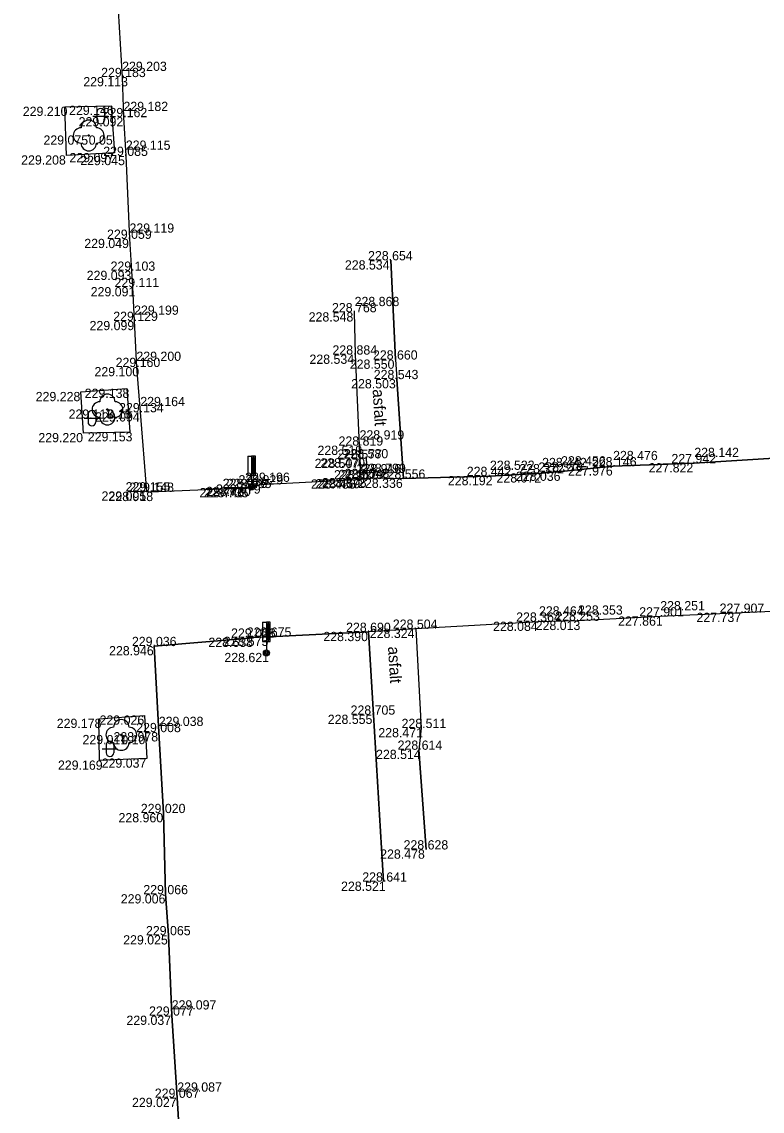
# Model space of a CAD drawing. Extents: x -599516 to -599132, y -1163668 to -1163119.
# Drawn here: x -599427.91 to -599403.85, y -1163357.26 to -1163321.87 of the extents above; entities that cross this region are included whole.
import ezdxf

# ---------------------------------------------------------------- set-up
doc = ezdxf.new("R2010")
doc.units = 0
for name, color, linetype in [('Bod-oznac1', 7, 'Continuous'), ('Bod-oznac2', 7, 'Continuous'), ('Bod-oznac3', 7, 'Continuous'), ('Bod-vyska1', 7, 'Continuous'), ('Bod-vyska2', 7, 'Continuous'), ('Bod-vyska3', 7, 'Continuous'), ('Z_cela-hrobu-horni-linie', 7, 'Continuous'), ('Z_chodnik', 7, 'Continuous'), ('Z_komunikace', 7, 'Continuous'), ('Z_kultury-znacky', 7, 'Continuous'), ('Z_nove-stromy-prumer-kmene', 7, 'Continuous'), ('Z_popis-budov-povrchu', 7, 'Continuous'), ('Z_stromy-nove-vysazene', 7, 'Continuous'), ('Z_znacky-ostatni-orientacni-sloupek', 7, 'Continuous'), ('Z_zpevnene-plochy', 7, 'Continuous')]:
    doc.layers.add(name, color=color, linetype=linetype)

msp = doc.modelspace()

# ---------------------------------------------------------------- linework, layer by layer
at = {"layer": 'Bod-oznac1'}
for p, q in [((-599424.645, -1163323.667), (-599424.645, -1163323.667)), ((-599426.508, -1163324.629), (-599426.508, -1163324.629)), ((-599425.003, -1163324.597), (-599425.003, -1163324.597)), ((-599424.602, -1163324.969), (-599424.602, -1163324.969)), ((-599425.731, -1163325.563), (-599425.731, -1163325.563)), ((-599426.457, -1163326.209), (-599426.457, -1163326.209)), ((-599424.898, -1163326.132), (-599424.898, -1163326.132)), ((-599424.525, -1163326.228), (-599424.525, -1163326.228)), ((-599424.407, -1163328.921), (-599424.407, -1163328.921)), ((-599424.339, -1163329.958), (-599424.339, -1163329.958)), ((-599415.916, -1163329.618), (-599415.916, -1163329.618)), ((-599424.314, -1163330.489), (-599424.314, -1163330.489)), ((-599417.093, -1163331.306), (-599417.093, -1163331.306)), ((-599424.257, -1163331.588), (-599424.257, -1163331.588)), ((-599417.067, -1163332.681), (-599417.067, -1163332.681)), ((-599424.181, -1163333.085), (-599424.181, -1163333.085)), ((-599415.77, -1163332.842), (-599415.77, -1163332.842)), ((-599415.726, -1163333.478), (-599415.726, -1163333.478)), ((-599424.495, -1163333.787), (-599424.495, -1163333.787)), ((-599425.983, -1163333.894), (-599425.983, -1163333.894)), ((-599425.123, -1163334.464), (-599425.123, -1163334.464)), ((-599424.056, -1163334.555), (-599424.056, -1163334.555)), ((-599425.898, -1163335.228), (-599425.898, -1163335.228)), ((-599424.394, -1163335.2), (-599424.394, -1163335.2)), ((-599416.933, -1163335.639), (-599416.933, -1163335.639)), ((-599416.912, -1163336.064), (-599416.912, -1163336.064)), ((-599416.713, -1163336.048), (-599416.713, -1163336.048)), ((-599408.697, -1163336.309), (-599408.697, -1163336.309)), ((-599406.06, -1163336.208), (-599406.06, -1163336.208)), ((-599416.674, -1163336.689), (-599416.674, -1163336.689)), ((-599412.698, -1163336.625), (-599412.698, -1163336.625)), ((-599411.003, -1163336.536), (-599411.003, -1163336.536)), ((-599410.388, -1163336.482), (-599410.388, -1163336.482)), ((-599420.65, -1163337.014), (-599420.65, -1163337.014)), ((-599420.509, -1163337.017), (-599420.509, -1163337.017)), ((-599420.44, -1163336.977), (-599420.44, -1163336.977)), ((-599420.136, -1163336.898), (-599420.136, -1163336.898)), ((-599417.031, -1163336.735), (-599417.031, -1163336.735)), ((-599416.881, -1163336.724), (-599416.881, -1163336.724)), ((-599415.511, -1163336.71), (-599415.511, -1163336.71)), ((-599423.849, -1163337.125), (-599423.849, -1163337.125)), ((-599423.723, -1163337.139), (-599423.723, -1163337.139)), ((-599407.166, -1163341.187), (-599407.166, -1163341.187)), ((-599404.501, -1163341.067), (-599404.501, -1163341.067)), ((-599415.107, -1163341.587), (-599415.107, -1163341.587)), ((-599411.105, -1163341.356), (-599411.105, -1163341.356)), ((-599409.836, -1163341.328), (-599409.836, -1163341.328)), ((-599420.373, -1163341.876), (-599420.373, -1163341.876)), ((-599419.861, -1163341.845), (-599419.861, -1163341.845)), ((-599416.642, -1163341.688), (-599416.642, -1163341.688)), ((-599423.6, -1163342.149), (-599423.6, -1163342.149)), ((-599419.958, -1163342.37), (-599419.958, -1163342.37)), ((-599423.921, -1163344.402), (-599423.921, -1163344.402)), ((-599416.484, -1163344.378), (-599416.484, -1163344.378)), ((-599425.401, -1163344.508), (-599425.401, -1163344.508)), ((-599414.932, -1163344.811), (-599414.932, -1163344.811)), ((-599424.672, -1163345.035), (-599424.672, -1163345.035)), ((-599423.455, -1163344.945), (-599423.455, -1163344.945)), ((-599415.008, -1163345.517), (-599415.008, -1163345.517)), ((-599425.386, -1163345.866), (-599425.386, -1163345.866)), ((-599423.84, -1163345.8), (-599423.84, -1163345.8)), ((-599423.306, -1163347.573), (-599423.306, -1163347.573)), ((-599414.768, -1163348.755), (-599414.768, -1163348.755)), ((-599416.156, -1163349.799), (-599416.156, -1163349.799)), ((-599423.234, -1163350.209), (-599423.234, -1163350.209)), ((-599423.143, -1163351.541), (-599423.143, -1163351.541)), ((-599423.035, -1163354.153), (-599423.035, -1163354.153)), ((-599422.855, -1163356.822), (-599422.855, -1163356.822))]:
    msp.add_line(p, q, dxfattribs=at)
at = {"layer": 'Bod-oznac2'}
for p, q in [((-599424.645, -1163323.667), (-599424.645, -1163323.667)), ((-599424.602, -1163324.969), (-599424.602, -1163324.969)), ((-599424.525, -1163326.228), (-599424.525, -1163326.228)), ((-599424.407, -1163328.921), (-599424.407, -1163328.921)), ((-599424.339, -1163329.958), (-599424.339, -1163329.958)), ((-599415.916, -1163329.618), (-599415.916, -1163329.618)), ((-599424.314, -1163330.489), (-599424.314, -1163330.489)), ((-599417.093, -1163331.306), (-599417.093, -1163331.306)), ((-599424.257, -1163331.588), (-599424.257, -1163331.588)), ((-599417.067, -1163332.681), (-599417.067, -1163332.681)), ((-599424.181, -1163333.085), (-599424.181, -1163333.085)), ((-599415.77, -1163332.842), (-599415.77, -1163332.842)), ((-599415.726, -1163333.478), (-599415.726, -1163333.478)), ((-599424.056, -1163334.555), (-599424.056, -1163334.555)), ((-599416.933, -1163335.639), (-599416.933, -1163335.639)), ((-599416.912, -1163336.064), (-599416.912, -1163336.064)), ((-599416.713, -1163336.048), (-599416.713, -1163336.048)), ((-599408.697, -1163336.309), (-599408.697, -1163336.309)), ((-599406.06, -1163336.208), (-599406.06, -1163336.208)), ((-599416.674, -1163336.689), (-599416.674, -1163336.689)), ((-599412.698, -1163336.625), (-599412.698, -1163336.625)), ((-599411.003, -1163336.536), (-599411.003, -1163336.536)), ((-599410.388, -1163336.482), (-599410.388, -1163336.482)), ((-599420.65, -1163337.014), (-599420.65, -1163337.014)), ((-599420.509, -1163337.017), (-599420.509, -1163337.017)), ((-599420.136, -1163336.898), (-599420.136, -1163336.898)), ((-599417.031, -1163336.735), (-599417.031, -1163336.735)), ((-599416.881, -1163336.724), (-599416.881, -1163336.724)), ((-599415.511, -1163336.71), (-599415.511, -1163336.71)), ((-599423.849, -1163337.125), (-599423.849, -1163337.125)), ((-599423.723, -1163337.139), (-599423.723, -1163337.139)), ((-599407.166, -1163341.187), (-599407.166, -1163341.187)), ((-599404.501, -1163341.067), (-599404.501, -1163341.067)), ((-599415.107, -1163341.587), (-599415.107, -1163341.587)), ((-599411.105, -1163341.356), (-599411.105, -1163341.356)), ((-599409.836, -1163341.328), (-599409.836, -1163341.328)), ((-599420.373, -1163341.876), (-599420.373, -1163341.876)), ((-599419.861, -1163341.845), (-599419.861, -1163341.845)), ((-599416.642, -1163341.688), (-599416.642, -1163341.688)), ((-599423.6, -1163342.149), (-599423.6, -1163342.149)), ((-599416.484, -1163344.378), (-599416.484, -1163344.378)), ((-599414.932, -1163344.811), (-599414.932, -1163344.811)), ((-599423.455, -1163344.945), (-599423.455, -1163344.945)), ((-599415.008, -1163345.517), (-599415.008, -1163345.517)), ((-599423.306, -1163347.573), (-599423.306, -1163347.573)), ((-599414.768, -1163348.755), (-599414.768, -1163348.755)), ((-599416.156, -1163349.799), (-599416.156, -1163349.799)), ((-599423.234, -1163350.209), (-599423.234, -1163350.209)), ((-599423.143, -1163351.541), (-599423.143, -1163351.541)), ((-599423.035, -1163354.153), (-599423.035, -1163354.153)), ((-599422.855, -1163356.822), (-599422.855, -1163356.822))]:
    msp.add_line(p, q, dxfattribs=at)
at = {"layer": 'Bod-oznac3'}
for p, q in [((-599424.645, -1163323.667), (-599424.645, -1163323.667)), ((-599424.602, -1163324.969), (-599424.602, -1163324.969)), ((-599424.525, -1163326.228), (-599424.525, -1163326.228)), ((-599424.407, -1163328.921), (-599424.407, -1163328.921)), ((-599417.093, -1163331.306), (-599417.093, -1163331.306)), ((-599424.257, -1163331.588), (-599424.257, -1163331.588)), ((-599424.181, -1163333.085), (-599424.181, -1163333.085)), ((-599424.056, -1163334.555), (-599424.056, -1163334.555)), ((-599416.933, -1163335.639), (-599416.933, -1163335.639)), ((-599408.697, -1163336.309), (-599408.697, -1163336.309)), ((-599406.06, -1163336.208), (-599406.06, -1163336.208)), ((-599412.698, -1163336.625), (-599412.698, -1163336.625)), ((-599411.003, -1163336.536), (-599411.003, -1163336.536)), ((-599410.388, -1163336.482), (-599410.388, -1163336.482)), ((-599420.65, -1163337.014), (-599420.65, -1163337.014)), ((-599417.031, -1163336.735), (-599417.031, -1163336.735)), ((-599416.881, -1163336.724), (-599416.881, -1163336.724)), ((-599407.166, -1163341.187), (-599407.166, -1163341.187)), ((-599411.105, -1163341.356), (-599411.105, -1163341.356)), ((-599409.836, -1163341.328), (-599409.836, -1163341.328)), ((-599423.455, -1163344.945), (-599423.455, -1163344.945)), ((-599423.035, -1163354.153), (-599423.035, -1163354.153)), ((-599422.855, -1163356.822), (-599422.855, -1163356.822))]:
    msp.add_line(p, q, dxfattribs=at)
at = {"layer": 'Z_cela-hrobu-horni-linie'}
for p, q in [((-599415.77, -1163332.842), (-599415.916, -1163329.618)), ((-599414.768, -1163348.755), (-599415.008, -1163345.517))]:
    msp.add_line(p, q, dxfattribs=at)
for points in [[(-599422.217, -1163309.807), (-599425.412, -1163310.021), (-599425.406, -1163310.136), (-599425.406, -1163310.136), (-599425.276, -1163312.816), (-599425.276, -1163312.816), (-599425.115, -1163315.491), (-599425.115, -1163315.491), (-599424.975, -1163318.196), (-599424.975, -1163318.196), (-599424.806, -1163320.957), (-599424.806, -1163320.957), (-599424.645, -1163323.667), (-599424.645, -1163323.667), (-599424.602, -1163324.969), (-599424.602, -1163324.969), (-599424.525, -1163326.228), (-599424.525, -1163326.228), (-599424.407, -1163328.921), (-599424.407, -1163328.921), (-599424.339, -1163329.958)], [(-599424.314, -1163330.489), (-599424.257, -1163331.588), (-599424.257, -1163331.588), (-599424.181, -1163333.085), (-599424.181, -1163333.085), (-599424.056, -1163334.555), (-599424.056, -1163334.555), (-599423.849, -1163337.125), (-599423.723, -1163337.139), (-599420.65, -1163337.014), (-599420.65, -1163337.014), (-599420.509, -1163337.017)], [(-599420.136, -1163336.898), (-599417.031, -1163336.735), (-599417.031, -1163336.735), (-599416.881, -1163336.724), (-599416.933, -1163335.639), (-599416.933, -1163335.639), (-599417.067, -1163332.681), (-599417.093, -1163331.306), (-599417.093, -1163331.306)], [(-599402.079, -1163335.963), (-599406.06, -1163336.208), (-599406.06, -1163336.208), (-599408.697, -1163336.309), (-599408.697, -1163336.309), (-599410.388, -1163336.482), (-599410.388, -1163336.482), (-599411.003, -1163336.536), (-599411.003, -1163336.536), (-599412.698, -1163336.625), (-599412.698, -1163336.625), (-599415.511, -1163336.71), (-599415.726, -1163333.478)], [(-599394.762, -1163343.795), (-599395.005, -1163340.569), (-599397.816, -1163340.684), (-599397.816, -1163340.684), (-599399.184, -1163340.747), (-599399.184, -1163340.747), (-599401.816, -1163340.947), (-599401.816, -1163340.947), (-599404.501, -1163341.067), (-599407.166, -1163341.187), (-599407.166, -1163341.187), (-599409.836, -1163341.328), (-599409.836, -1163341.328), (-599411.105, -1163341.356), (-599411.105, -1163341.356), (-599415.107, -1163341.587), (-599414.932, -1163344.811)], [(-599418.969, -1163368.847), (-599422.171, -1163369.012), (-599422.323, -1163366.296), (-599422.473, -1163363.618), (-599422.609, -1163360.938), (-599422.699, -1163359.477), (-599422.699, -1163359.477), (-599422.855, -1163356.822), (-599422.855, -1163356.822), (-599423.035, -1163354.153), (-599423.035, -1163354.153), (-599423.143, -1163351.541), (-599423.234, -1163350.209), (-599423.306, -1163347.573), (-599423.455, -1163344.945), (-599423.455, -1163344.945), (-599423.6, -1163342.149), (-599420.373, -1163341.876)], [(-599419.861, -1163341.845), (-599416.642, -1163341.688), (-599416.484, -1163344.378), (-599416.156, -1163349.799)]]:
    msp.add_lwpolyline(points, dxfattribs=at)
at = {"layer": 'Z_chodnik'}
for points in [[(-599415.916, -1163329.618), (-599415.77, -1163332.842), (-599415.726, -1163333.478), (-599415.511, -1163336.71)], [(-599416.674, -1163336.689), (-599416.713, -1163336.048), (-599416.912, -1163336.064), (-599416.933, -1163335.639), (-599417.067, -1163332.681), (-599417.093, -1163331.306)], [(-599415.107, -1163341.587), (-599414.932, -1163344.811), (-599415.008, -1163345.517), (-599414.768, -1163348.755)], [(-599416.156, -1163349.799), (-599416.484, -1163344.378), (-599416.642, -1163341.688)]]:
    msp.add_lwpolyline(points, dxfattribs=at)
at = {"layer": 'Z_komunikace'}
for points in [[(-599425.412, -1163310.021), (-599425.406, -1163310.136), (-599425.276, -1163312.816), (-599425.115, -1163315.491), (-599424.975, -1163318.196), (-599424.806, -1163320.957), (-599424.645, -1163323.667), (-599424.602, -1163324.969), (-599424.525, -1163326.228), (-599424.407, -1163328.921), (-599424.339, -1163329.958), (-599424.314, -1163330.489), (-599424.257, -1163331.588), (-599424.181, -1163333.085), (-599424.056, -1163334.555), (-599423.849, -1163337.125)], [(-599426.457, -1163326.209), (-599426.508, -1163324.629), (-599425.003, -1163324.597), (-599424.898, -1163326.132), (-599426.457, -1163326.209)], [(-599424.394, -1163335.2), (-599425.898, -1163335.228), (-599425.983, -1163333.894), (-599424.495, -1163333.787), (-599424.394, -1163335.2)], [(-599423.849, -1163337.125), (-599423.723, -1163337.139), (-599420.65, -1163337.014), (-599420.509, -1163337.017), (-599420.136, -1163336.898), (-599417.031, -1163336.735), (-599416.881, -1163336.724), (-599416.674, -1163336.689), (-599415.511, -1163336.71), (-599412.698, -1163336.625), (-599411.003, -1163336.536), (-599410.388, -1163336.482), (-599408.697, -1163336.309), (-599406.06, -1163336.208), (-599402.079, -1163335.963), (-599400.72, -1163335.9), (-599399.392, -1163335.793), (-599398.023, -1163335.688), (-599397.883, -1163335.684), (-599396.9, -1163335.64), (-599395.386, -1163335.586), (-599393.383, -1163335.454)], [(-599395.005, -1163340.569), (-599397.816, -1163340.684), (-599399.184, -1163340.747), (-599401.816, -1163340.947), (-599404.501, -1163341.067), (-599407.166, -1163341.187), (-599409.836, -1163341.328), (-599411.105, -1163341.356), (-599415.107, -1163341.587), (-599416.642, -1163341.688), (-599419.861, -1163341.845), (-599420.373, -1163341.876), (-599423.6, -1163342.149), (-599423.455, -1163344.945), (-599423.306, -1163347.573), (-599423.234, -1163350.209), (-599423.143, -1163351.541), (-599423.035, -1163354.153), (-599422.855, -1163356.822), (-599422.699, -1163359.477), (-599422.609, -1163360.938), (-599422.473, -1163363.618), (-599422.323, -1163366.296), (-599422.171, -1163369.012)], [(-599423.84, -1163345.8), (-599425.386, -1163345.866), (-599425.401, -1163344.508), (-599423.921, -1163344.402), (-599423.84, -1163345.8)]]:
    msp.add_lwpolyline(points, dxfattribs=at)
at = {"layer": 'Z_kultury-znacky'}
for p, q in [((-599425.594, -1163324.938), (-599425.094, -1163324.938)), ((-599425.469, -1163324.813), (-599425.469, -1163325.063)), ((-599425.219, -1163324.813), (-599425.219, -1163325.063)), ((-599425.879, -1163334.745), (-599425.379, -1163334.745)), ((-599425.754, -1163334.62), (-599425.754, -1163334.87)), ((-599425.504, -1163334.62), (-599425.504, -1163334.87)), ((-599425.293, -1163345.487), (-599424.793, -1163345.487)), ((-599425.168, -1163345.362), (-599425.168, -1163345.612)), ((-599424.918, -1163345.362), (-599424.918, -1163345.612))]:
    msp.add_line(p, q, dxfattribs=at)
for centre, start, end in [((-599425.344, -1163324.813), 0, 180), ((-599425.344, -1163325.063), 180, 0), ((-599425.629, -1163334.62), 0, 180), ((-599425.629, -1163334.87), 180, 0), ((-599425.043, -1163345.362), 0, 180), ((-599425.043, -1163345.612), 180, 0)]:
    msp.add_arc(centre, 0.125, start, end, dxfattribs=at)
at = {"layer": 'Z_stromy-nove-vysazene'}
for centre in [(-599425.731, -1163325.563), (-599425.123, -1163334.464), (-599424.672, -1163345.035)]:
    msp.add_circle(centre, 0.025, dxfattribs=at)
for centre, start, end in [((-599425.981, -1163325.563), 90, 270), ((-599425.731, -1163325.313), 0, 180), ((-599425.481, -1163325.563), 270, 90), ((-599425.731, -1163325.813), 180, 0), ((-599425.123, -1163334.214), 0, 180), ((-599425.373, -1163334.464), 90, 270), ((-599424.873, -1163334.464), 270, 90), ((-599425.123, -1163334.714), 180, 0), ((-599424.922, -1163345.035), 90, 270), ((-599424.672, -1163344.785), 0, 180), ((-599424.422, -1163345.035), 270, 90), ((-599424.672, -1163345.285), 180, 0)]:
    msp.add_arc(centre, 0.25, start, end, dxfattribs=at)
at = {"layer": 'Z_znacky-ostatni-orientacni-sloupek'}
for p, q in [((-599420.565, -1163335.977), (-599420.565, -1163336.602)), ((-599420.565, -1163335.977), (-599420.44, -1163335.977)), ((-599420.565, -1163336.602), (-599420.44, -1163336.602)), ((-599420.44, -1163336.602), (-599420.44, -1163336.877)), ((-599420.083, -1163341.37), (-599420.083, -1163341.995)), ((-599420.083, -1163341.37), (-599419.958, -1163341.37)), ((-599420.083, -1163341.995), (-599419.958, -1163341.995)), ((-599419.958, -1163341.995), (-599419.958, -1163342.27))]:
    msp.add_line(p, q, dxfattribs=at)
for points in [[(-599420.44, -1163336.602), (-599420.315, -1163336.602), (-599420.315, -1163335.977), (-599420.44, -1163335.977)], [(-599420.397, -1163336.559), (-599420.358, -1163336.559), (-599420.358, -1163336.019), (-599420.397, -1163336.019)], [(-599419.958, -1163341.995), (-599419.833, -1163341.995), (-599419.833, -1163341.37), (-599419.958, -1163341.37)], [(-599419.916, -1163341.953), (-599419.875, -1163341.953), (-599419.875, -1163341.413), (-599419.916, -1163341.413)]]:
    msp.add_lwpolyline(points, close=True, dxfattribs=at)
for centre, radius in [((-599420.44, -1163336.977), 0.1), ((-599420.44, -1163336.977), 0.065), ((-599420.44, -1163336.977), 0.03), ((-599419.958, -1163342.37), 0.1), ((-599419.958, -1163342.37), 0.065), ((-599419.958, -1163342.37), 0.03)]:
    msp.add_circle(centre, radius, dxfattribs=at)
at = {"layer": 'Z_zpevnene-plochy'}
msp.add_lwpolyline([(-599416.881, -1163336.724), (-599416.674, -1163336.689), (-599416.713, -1163336.048), (-599416.912, -1163336.064)], dxfattribs=at)

# ---------------------------------------------------------------- texts
at = {"layer": 'Bod-vyska1'}
for s, p in [('229.113', (-599425.907, -1163323.967)), ('229.210', (-599427.872, -1163324.929)), ('229.146', (-599426.369, -1163324.897)), ('229.092', (-599426.059, -1163325.269)), ('229.075', (-599427.201, -1163325.863)), ('229.208', (-599427.925, -1163326.509)), ('229.097', (-599426.357, -1163326.432)), ('229.045', (-599426.005, -1163326.528)), ('229.049', (-599425.875, -1163329.221)), ('229.093', (-599425.796, -1163330.258)), ('228.534', (-599417.409, -1163329.918)), ('229.091', (-599425.667, -1163330.789)), ('228.548', (-599418.586, -1163331.606)), ('229.099', (-599425.703, -1163331.888)), ('228.534', (-599418.56, -1163332.981)), ('229.100', (-599425.543, -1163333.385)), ('228.550', (-599417.25, -1163333.142)), ('228.503', (-599417.206, -1163333.778)), ('229.138', (-599425.861, -1163334.087)), ('229.228', (-599427.453, -1163334.194)), ('229.113', (-599426.385, -1163334.764)), ('229.094', (-599425.524, -1163334.855)), ('229.220', (-599427.366, -1163335.528)), ('229.153', (-599425.76, -1163335.5)), ('228.519', (-599418.299, -1163335.939)), ('228.507', (-599418.393, -1163336.364)), ('228.470', (-599418.206, -1163336.348)), ('227.976', (-599410.16, -1163336.609)), ('227.822', (-599407.543, -1163336.508)), ('228.378', (-599418.157, -1163336.989)), ('228.192', (-599414.064, -1163336.925)), ('228.072', (-599412.484, -1163336.836)), ('228.036', (-599411.856, -1163336.782)), ('228.746', (-599422.133, -1163337.314)), ('228.735', (-599421.992, -1163337.317)), ('228.720', (-599421.921, -1163337.277)), ('228.679', (-599421.597, -1163337.198)), ('228.486', (-599418.513, -1163337.035)), ('228.459', (-599418.363, -1163337.024)), ('228.336', (-599416.981, -1163337.01)), ('229.005', (-599425.315, -1163337.425)), ('228.918', (-599425.089, -1163337.439)), ('227.861', (-599408.534, -1163341.487)), ('227.737', (-599405.988, -1163341.367)), ('228.324', (-599416.6, -1163341.887)), ('228.084', (-599412.596, -1163341.656)), ('228.013', (-599411.212, -1163341.628)), ('228.638', (-599421.843, -1163342.176)), ('228.575', (-599421.344, -1163342.145)), ('228.390', (-599418.11, -1163341.988)), ('228.946', (-599425.07, -1163342.449)), ('228.621', (-599421.324, -1163342.67)), ('229.026', (-599425.378, -1163344.702)), ('228.555', (-599417.966, -1163344.678)), ('229.178', (-599426.769, -1163344.808)), ('228.471', (-599416.323, -1163345.111)), ('229.011', (-599425.932, -1163345.335)), ('228.978', (-599424.927, -1163345.245)), ('228.514', (-599416.397, -1163345.817)), ('229.169', (-599426.73, -1163346.166)), ('229.037', (-599425.31, -1163346.1)), ('228.960', (-599424.763, -1163347.873)), ('228.478', (-599416.263, -1163349.055)), ('228.521', (-599417.534, -1163350.099)), ('229.006', (-599424.689, -1163350.509)), ('229.025', (-599424.611, -1163351.841)), ('229.037', (-599424.505, -1163354.453)), ('229.027', (-599424.325, -1163357.122))]:
    msp.add_text(s, height=0.3, dxfattribs=at).set_placement(p)
at = {"layer": 'Bod-vyska2'}
for s, p in [('229.183', (-599425.328, -1163323.667)), ('229.162', (-599425.279, -1163324.969)), ('229.085', (-599425.259, -1163326.228)), ('229.059', (-599425.135, -1163328.921)), ('228.654', (-599416.657, -1163329.618)), ('229.103', (-599425.021, -1163329.958)), ('229.111', (-599424.893, -1163330.489)), ('228.768', (-599417.829, -1163331.306)), ('229.129', (-599424.934, -1163331.588)), ('228.884', (-599417.813, -1163332.681)), ('229.160', (-599424.857, -1163333.085)), ('228.660', (-599416.498, -1163332.842)), ('228.543', (-599416.472, -1163333.478)), ('229.134', (-599424.745, -1163334.555)), ('228.819', (-599417.616, -1163335.639)), ('228.577', (-599417.655, -1163336.064)), ('228.580', (-599417.453, -1163336.048)), ('227.942', (-599406.802, -1163336.208)), ('228.442', (-599413.45, -1163336.625)), ('228.372', (-599411.745, -1163336.536)), ('228.376', (-599411.124, -1163336.482)), ('228.146', (-599409.386, -1163336.309)), ('228.929', (-599420.865, -1163336.898)), ('228.826', (-599417.766, -1163336.735)), ('228.579', (-599417.617, -1163336.724)), ('228.548', (-599417.42, -1163336.689)), ('228.556', (-599416.246, -1163336.71)), ('229.155', (-599424.532, -1163337.125)), ('229.148', (-599424.412, -1163337.139)), ('228.976', (-599421.38, -1163337.014)), ('228.985', (-599421.244, -1163337.017)), ('227.901', (-599407.849, -1163341.187)), ('227.907', (-599405.237, -1163341.067)), ('228.504', (-599415.852, -1163341.587)), ('228.364', (-599411.846, -1163341.356)), ('228.253', (-599410.577, -1163341.328)), ('229.028', (-599421.107, -1163341.876)), ('228.675', (-599420.597, -1163341.845)), ('228.690', (-599417.37, -1163341.688)), ('229.036', (-599424.328, -1163342.149)), ('228.705', (-599417.225, -1163344.378)), ('229.008', (-599424.188, -1163344.945)), ('228.511', (-599415.569, -1163344.811)), ('228.614', (-599415.697, -1163345.517)), ('229.020', (-599424.039, -1163347.573)), ('228.628', (-599415.503, -1163348.755)), ('228.641', (-599416.845, -1163349.799)), ('229.066', (-599423.957, -1163350.209)), ('229.065', (-599423.871, -1163351.541)), ('229.077', (-599423.771, -1163354.153)), ('229.067', (-599423.584, -1163356.822))]:
    msp.add_text(s, height=0.3, dxfattribs=at).set_placement(p)
at = {"layer": 'Bod-vyska3'}
for s, p in [('229.203', (-599424.645, -1163323.467)), ('229.182', (-599424.602, -1163324.769)), ('229.115', (-599424.525, -1163326.028)), ('229.119', (-599424.407, -1163328.721)), ('228.868', (-599417.093, -1163331.106)), ('229.199', (-599424.257, -1163331.388)), ('229.200', (-599424.181, -1163332.885)), ('229.164', (-599424.056, -1163334.355)), ('228.919', (-599416.933, -1163335.439)), ('228.456', (-599410.388, -1163336.282)), ('228.476', (-599408.697, -1163336.109)), ('228.142', (-599406.06, -1163336.008)), ('228.916', (-599417.031, -1163336.535)), ('228.799', (-599416.881, -1163336.524)), ('228.522', (-599412.698, -1163336.425)), ('228.442', (-599411.003, -1163336.336)), ('229.196', (-599420.65, -1163336.814)), ('228.464', (-599411.105, -1163341.156)), ('228.353', (-599409.836, -1163341.128)), ('228.251', (-599407.166, -1163340.987)), ('229.038', (-599423.455, -1163344.745)), ('229.097', (-599423.035, -1163353.953)), ('229.087', (-599422.855, -1163356.622))]:
    msp.add_text(s, height=0.3, dxfattribs=at).set_placement(p)
at = {"layer": 'Z_nove-stromy-prumer-kmene'}
for s, p in [('0.05', (-599425.731, -1163325.863)), ('0.15', (-599425.123, -1163334.764)), ('0.10', (-599424.672, -1163345.335))]:
    msp.add_text(s, height=0.3, dxfattribs=at).set_placement(p)
at = {"layer": 'Z_popis-budov-povrchu'}
for p in [(-599416.508, -1163333.814), (-599416.01, -1163342.171)]:
    msp.add_text('asfalt', height=0.375, rotation=273.4503, dxfattribs=at).set_placement(p)

doc.saveas('drawing.dxf')
